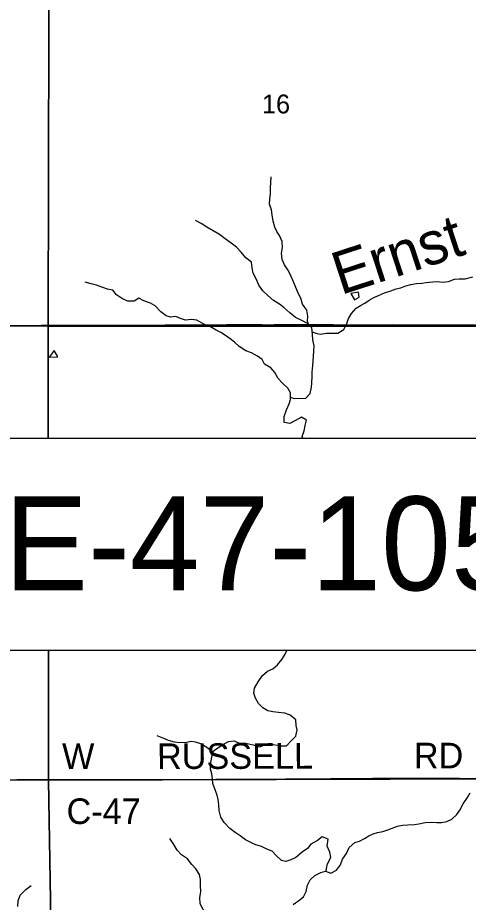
# Model space of a CAD drawing. Extents: x 0 to 1391, y -24 to 440.
# Drawn here: x 425.45 to 445.46, y 363.63 to 402.9 of the extents above; entities that cross this region are included whole.
import ezdxf

# ---------------------------------------------------------------- set-up
doc = ezdxf.new("R2010")
doc.units = 0
for name, color, linetype in [('GM_X_County_Road', 7, 'Continuous'), ('GM_X_County_Road_Text', 7, 'Continuous'), ('GM_X_Minor_Lake', 7, 'Continuous'), ('GM_X_Minor_River', 7, 'Continuous'), ('GM_X_Minor_River_Text', 7, 'Continuous'), ('GM_X_Section', 7, 'Continuous'), ('GM_X_Section_Text', 7, 'Continuous'), ('SH_Text', 7, 'Continuous')]:
    doc.layers.add(name, color=color, linetype=linetype)

msp = doc.modelspace()

# ---------------------------------------------------------------- linework, layer by layer
at = {"layer": 'GM_X_County_Road'}
for points in [[(425.005, 389.239), (425.577, 389.238), (426.509, 389.241), (426.914, 389.244), (427.851, 389.252), (429.566, 389.25), (430.038, 389.248), (430.896, 389.254), (431.505, 389.254), (432.002, 389.26), (433.605, 389.261), (434.016, 389.266), (434.736, 389.273), (435.146, 389.272), (435.345, 389.272), (435.581, 389.275), (435.78, 389.277), (436.041, 389.275), (436.301, 389.272), (436.687, 389.269), (436.836, 389.27), (436.985, 389.271), (437.171, 389.273), (437.245, 389.274), (437.456, 389.276), (437.556, 389.276), (437.642, 389.273), (437.729, 389.275), (437.915, 389.275), (438.263, 389.273), (438.487, 389.274), (438.636, 389.274), (439.096, 389.27), (439.456, 389.27), (439.816, 389.269), (440.239, 389.267), (440.325, 389.267), (440.698, 389.267), (440.835, 389.266), (442.085, 389.273), (442.358, 389.269), (442.644, 389.267), (443.526, 389.266), (444.135, 389.262), (444.881, 389.259), (445.279, 389.257), (446.31, 389.257)], [(426.936, 369.079), (427.637, 369.073), (428.184, 369.076), (429.067, 369.077), (429.601, 369.081), (430.782, 369.077), (431.465, 369.074), (432.423, 369.077), (433.019, 369.079), (433.541, 369.084), (434.025, 369.087), (434.237, 369.087), (434.267, 369.088), (434.826, 369.092), (435.199, 369.094), (435.758, 369.091), (436.242, 369.094), (437.335, 369.104), (437.894, 369.107), (438.938, 369.115), (439.347, 369.122), (439.683, 369.127), (440.255, 369.13), (441.211, 369.135), (442.007, 369.135), (442.901, 369.137), (443.522, 369.14), (443.97, 369.144), (444.566, 369.14), (445.063, 369.135), (445.821, 369.127)], [(425.413, 369.082), (426.618, 369.076), (426.936, 369.079)]]:
    msp.add_lwpolyline(points, dxfattribs=at)
at = {"layer": 'GM_X_Minor_Lake'}
msp.add_line((427.234, 387.837), (427.072, 388.121), dxfattribs=at)
for points in [[(440.613, 390.484), (440.576, 390.711), (440.246, 390.653), (440.405, 390.367)], [(440.405, 390.367), (440.613, 390.484)], [(427.072, 388.121), (426.845, 387.833)], [(426.845, 387.833), (427.234, 387.837)]]:
    msp.add_lwpolyline(points, dxfattribs=at)
at = {"layer": 'GM_X_Minor_River'}
for points in [[(438.358, 389.287), (438.312, 389.406), (438.329, 389.648), (438.293, 389.914), (438.097, 390.182), (438.016, 390.441), (437.926, 390.632), (437.807, 390.914), (437.702, 391.173), (437.598, 391.41), (437.47, 391.661), (437.305, 391.921), (437.193, 392.165), (437.165, 392.439), (437.212, 392.696), (437.192, 392.954), (437.072, 393.221), (436.96, 393.412), (436.87, 393.603), (436.788, 393.869), (436.753, 394.151), (436.724, 394.363), (436.627, 394.615), (436.644, 394.835), (436.677, 395.092), (436.679, 395.327), (436.688, 395.577), (436.706, 395.827)], [(437.568, 386.053), (437.72, 385.99), (437.994, 386.002), (438.223, 385.992), (438.43, 386.217), (438.501, 386.49), (438.518, 386.694), (438.52, 386.968), (438.529, 387.165), (438.562, 387.453), (438.564, 387.65), (438.588, 387.87), (438.605, 388.09), (438.615, 388.325), (438.556, 388.591), (438.536, 388.849), (438.507, 389.123), (438.326, 389.322), (438.061, 389.454), (437.788, 389.594), (437.531, 389.802), (437.266, 390.033), (437.069, 390.179), (436.812, 390.349), (436.563, 390.564), (436.336, 390.772), (436.155, 391.024), (436.036, 391.299), (435.901, 391.558), (435.865, 391.786), (435.836, 392.045), (435.587, 392.23), (435.375, 392.483), (435.172, 392.713), (434.93, 392.89), (434.665, 393.075), (434.407, 393.275), (434.127, 393.431), (433.854, 393.593), (433.604, 393.755), (433.354, 393.887)], [(438.106, 384.234), (438.079, 384.302), (438.165, 384.551), (438.22, 384.793), (438.268, 385.028), (438.048, 385.159), (437.788, 385.018), (437.536, 384.877), (437.285, 384.933), (437.279, 385.191), (437.381, 385.486), (437.505, 385.758), (437.567, 385.954), (437.57, 386.243), (437.45, 386.456), (437.208, 386.679), (437.012, 386.879), (436.862, 387.146), (436.696, 387.353), (436.415, 387.523), (436.303, 387.722), (436.106, 387.868), (435.833, 388.016), (435.575, 388.11), (435.28, 388.303), (435.083, 388.487), (434.879, 388.642), (434.682, 388.788), (434.47, 388.927), (434.258, 389.028), (433.977, 389.183), (433.712, 389.293), (433.401, 389.463), (433.165, 389.497), (432.906, 389.469), (432.686, 389.54), (432.481, 389.626), (432.237, 389.606), (432.04, 389.662), (431.805, 389.846), (431.564, 390.107), (431.344, 390.224), (431.055, 390.326), (430.828, 390.45), (430.629, 390.316), (430.339, 390.311), (430.112, 390.42), (429.847, 390.59), (429.681, 390.797), (429.445, 390.846), (429.24, 390.924), (428.959, 391.026), (428.709, 391.082), (428.443, 391.161)], [(438.525, 388.95), (438.696, 388.893), (438.886, 388.853), (439.168, 388.887), (439.396, 388.885), (439.663, 388.889), (439.938, 389.053), (440.07, 389.324), (440.14, 389.536), (440.272, 389.77), (440.479, 390.002), (440.671, 390.122), (440.862, 390.226), (441.053, 390.36), (441.268, 390.479), (441.466, 390.567), (441.734, 390.678), (442.016, 390.766), (442.261, 390.854), (442.459, 390.905), (442.688, 390.986), (442.902, 391.059), (443.161, 391.094), (443.397, 391.106), (443.588, 391.134), (443.878, 391.169), (444.068, 391.182), (444.311, 391.156), (444.571, 391.191), (444.838, 391.287), (445.044, 391.307), (445.318, 391.311), (445.654, 391.391)], [(434.094, 370.306), (434.294, 370.451), (434.615, 370.66), (434.806, 370.771), (435.066, 370.799), (435.293, 370.69), (435.514, 370.702), (435.901, 370.615), (436.182, 370.535), (436.396, 370.601), (436.594, 370.629), (436.807, 370.627), (437.142, 370.57), (437.386, 370.582), (437.616, 370.815), (437.8, 371.01), (437.856, 371.282), (437.82, 371.473), (437.799, 371.731), (437.549, 371.931), (437.314, 372.032), (437.025, 372.051), (436.782, 372.091), (436.561, 372.124), (436.334, 372.256), (436.145, 372.455), (436.018, 372.692), (435.944, 372.913), (435.969, 373.14), (436.131, 373.419), (436.316, 373.698), (436.538, 373.892), (436.783, 373.996), (436.99, 374.168), (437.175, 374.409), (437.329, 374.65), (437.408, 374.799)], [(439.146, 365), (439.158, 365.123), (439.206, 365.342), (439.36, 365.614), (439.309, 365.85), (439.197, 366.116), (439.238, 366.427), (438.965, 366.536), (438.765, 366.372), (438.467, 366.216), (438.313, 366.013), (438.076, 365.856), (437.8, 365.624), (437.578, 365.513), (437.364, 365.447), (437.166, 365.48), (436.932, 365.702), (436.744, 365.894), (436.509, 365.995), (436.281, 366.104), (436.031, 366.183), (435.826, 366.269), (435.568, 366.401), (435.334, 366.578), (435.114, 366.724), (434.872, 366.902), (434.616, 367.17), (434.473, 367.414), (434.399, 367.711), (434.386, 367.954), (434.35, 368.19), (434.306, 368.38), (434.217, 368.616), (434.113, 368.898), (434.099, 369.103), (434.071, 369.338), (434.019, 369.536), (434.013, 369.741), (434.07, 370.067), (434.11, 370.294), (433.852, 370.502), (433.587, 370.664), (433.352, 370.743), (433.154, 370.768), (432.948, 370.724), (432.644, 370.713), (432.408, 370.738), (432.142, 370.817), (431.937, 370.895), (431.649, 371.02)], [(437.682, 363.525), (437.935, 363.704), (438.142, 363.876), (438.266, 364.109), (438.322, 364.397), (438.438, 364.631), (438.645, 364.818), (438.913, 364.951), (439.119, 365.01), (439.362, 364.924), (439.599, 365.05), (439.784, 365.298), (439.877, 365.547), (440.055, 365.795), (440.171, 366.06), (440.424, 366.284), (440.63, 366.35), (440.844, 366.454), (441.036, 366.573), (441.235, 366.669), (441.425, 366.728), (441.662, 366.771), (441.891, 366.844), (442.082, 366.918), (442.319, 367.006), (442.54, 367.049), (442.776, 367.069), (443.073, 367.081), (443.264, 367.117), (443.538, 367.167), (443.797, 367.179), (444.056, 367.168), (444.269, 367.173), (444.498, 367.216), (444.719, 367.32), (444.942, 367.522), (445.081, 367.718), (445.228, 368.004), (445.428, 368.283), (445.537, 368.494)], [(434.596, 361.761), (434.599, 361.854), (434.587, 362.134), (434.459, 362.386), (434.325, 362.646), (434.114, 362.891), (433.917, 363.06), (433.668, 363.32), (433.556, 363.58), (433.536, 363.845), (433.591, 364.095), (433.571, 364.368), (433.566, 364.641), (433.53, 364.869), (433.357, 365.122), (433.191, 365.313), (432.988, 365.566), (432.73, 365.736), (432.534, 365.943), (432.392, 366.202), (432.204, 366.455)], [(425.463, 363.444), (425.475, 363.694), (425.571, 363.949), (425.811, 364.194), (426.057, 364.379)]]:
    msp.add_lwpolyline(points, dxfattribs=at)
at = {"layer": 'GM_X_Section'}
for points in [[(426.856, 409.369), (426.804, 389.204), (407.542, 389.3), (407.176, 391.617), (407.121, 398.792), (407.575, 409.291)], [(447.091, 409.422), (447.091, 389.196), (426.804, 389.204), (426.856, 409.369)], [(426.829, 369.053), (427.145, 349.502), (407.364, 349.38), (407.286, 369.115)], [(447.056, 369.114), (447.184, 349.582), (427.145, 349.502), (426.829, 369.053)]]:
    msp.add_lwpolyline(points, close=True, dxfattribs=at)
for points in [[(426.822, 374.799), (426.829, 369.053), (407.286, 369.115), (407.279, 381.699), (407.66, 385.502), (407.542, 389.3), (426.804, 389.204), (426.811, 384.234)], [(426.811, 384.234), (426.804, 389.204), (447.091, 389.196), (447.083, 384.234)], [(447.066, 374.799), (447.056, 369.114), (426.829, 369.053), (426.822, 374.799)]]:
    msp.add_lwpolyline(points, dxfattribs=at)
at = {"layer": 'SH_Text'}
msp.add_lwpolyline([(415.194, 384.234), (456.169, 384.234), (456.169, 374.799), (415.194, 374.799)], close=True, dxfattribs=at)

# ---------------------------------------------------------------- texts
at = {"layer": 'GM_X_County_Road_Text'}
for s, height, rotation, p in [('W', 1.136, 0, (427.424, 369.543)), ('RUSSELL', 1.1364, 0.1583, (431.641, 369.543)), ('RD', 1.1364, 0, (443.04, 369.576)), ('C-47', 1.1364, 0, (427.624, 367.105))]:
    msp.add_text(s, height=height, rotation=rotation, dxfattribs=at).set_placement(p)
at = {"layer": 'GM_X_Minor_River_Text'}
msp.add_text('Ernst', height=1.8939, rotation=18.0544, dxfattribs=at).set_placement((439.793, 390.576))
at = {"layer": 'GM_X_Section_Text'}
msp.add_text('16', height=0.8371, rotation=0, dxfattribs=at).set_placement((436.299, 398.647))
at = {"layer": 'SH_Text'}
msp.add_text('SHE-47-1054', height=4.16667, dxfattribs=at).set_placement((417.121, 377.478))

doc.saveas('drawing.dxf')
